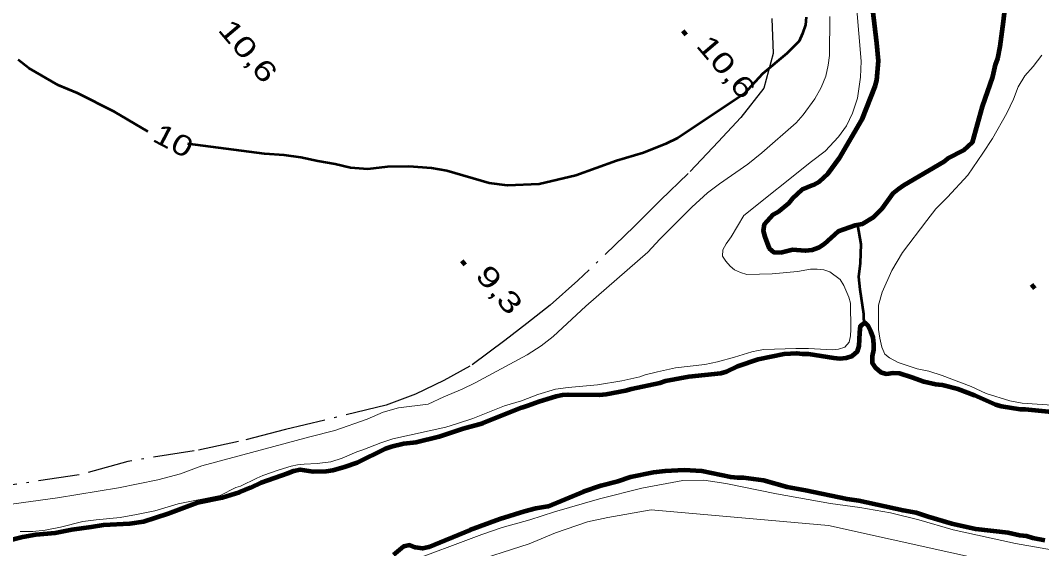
# Model space of a CAD drawing. Extents: x 386081 to 389416, y 5130568 to 5134082.
# Drawn here: x 387614.8 to 387764.2, y 5132915.3 to 5132992.6 of the extents above; entities that cross this region are included whole.
import ezdxf
from ezdxf.enums import TextEntityAlignment as Align

# ---------------------------------------------------------------- set-up
doc = ezdxf.new("R2010")
doc.units = 0
doc.header["$LTSCALE"] = 1.2
doc.linetypes.add('DASH_DOUBLE_DOT', pattern=[9.2, 5, -1.2, 0.3, -1.2, 0.3, -1.2])
doc.linetypes.add('DOT_DASHED', pattern=[7.7, 5, -1.2, 0.3, -1.2])
for name, color, linetype, lineweight in [('1', 7, 'Continuous', 53), ('2', 7, 'Continuous', 13), ('3', 7, 'Continuous', 140), ('4', 7, 'DASH_DOUBLE_DOT', 53), ('41', 7, 'DOT_DASHED', 25)]:
    doc.layers.add(name, color=color, linetype=linetype, lineweight=lineweight)

msp = doc.modelspace()

# ---------------------------------------------------------------- linework, layer by layer
at = {"layer": '1'}
for points in [[(387729.75, 5132993.05), (387729.63, 5132991.95), (387729.2, 5132990.66), (387728.71, 5132989.56), (387726.88, 5132987.72), (387723.33, 5132984.77), (387720.64, 5132981.83), (387710.91, 5132975.37), (387709.19, 5132974.51), (387705.95, 5132973.21), (387701.97, 5132972.04), (387696.03, 5132969.88), (387690.65, 5132968.64), (387686.05, 5132968.44), (387683.36, 5132968.8), (387677.18, 5132970.56), (387674.91, 5132970.98), (387671.6, 5132971.21), (387668.48, 5132971.14), (387665.6, 5132970.83), (387663.09, 5132971), (387660.82, 5132971.55), (387658.31, 5132971.97), (387655.8, 5132972.51), (387653.35, 5132972.87), (387650.47, 5132973.05), (387639.27, 5132974.55)], [(387633.44, 5132976.31), (387628.53, 5132979.23), (387623.14, 5132981.92), (387620.32, 5132983.13), (387616.03, 5132985.57), (387614.43, 5132986.79)]]:
    msp.add_lwpolyline(points, dxfattribs=at)
at = {"layer": '2'}
for points in [[(387660.18, 5132928.02), (387661.84, 5132928.58), (387663.99, 5132929.51), (387664.85, 5132929.76), (387667.49, 5132930.81), (387669.27, 5132931.37), (387677.01, 5132933.11), (387678.73, 5132933.61), (387680.95, 5132934.36), (387685.61, 5132936.21), (387688.07, 5132936.96), (387690.47, 5132937.89), (387693.04, 5132938.63), (387694.89, 5132938.89), (387699.18, 5132939.27), (387702.75, 5132939.89), (387705.39, 5132940.46), (387706.18, 5132940.76), (387707.96, 5132941.2), (387710.6, 5132941.76), (387714.9, 5132942.27), (387716.74, 5132942.64), (387719.26, 5132943.32), (387721.78, 5132944.13), (387722.7, 5132944.32), (387723.56, 5132944.44), (387728.22, 5132944.58), (387730.06, 5132944.59), (387733.56, 5132944.41), (387734.48, 5132944.48), (387735.4, 5132944.79), (387736.01, 5132945.53), (387736.2, 5132946.45), (387736.26, 5132947.37), (387736.2, 5132951.24), (387735.95, 5132952.1), (387735.22, 5132953.81), (387734.72, 5132954.67), (387733.19, 5132955.83), (387732.33, 5132956.08), (387731.35, 5132956.2), (387730.37, 5132956.19), (387728.47, 5132955.88), (387724.78, 5132955.5), (387721.04, 5132955.43), (387720.12, 5132955.73), (387719.26, 5132956.1), (387718.59, 5132956.65), (387717.97, 5132957.38), (387717.48, 5132958.12), (387717.54, 5132959.04), (387718.03, 5132959.9), (387718.78, 5132960.91), (387720.62, 5132964.04), (387730.5, 5132971.96), (387732.49, 5132973.47), (387734.48, 5132975.54), (387735.63, 5132977.16), (387736.53, 5132979), (387737.22, 5132981.22), (387737.69, 5132984.3), (387737.8, 5132986.63), (387737.08, 5132994.69)], [(387733.2, 5132993.14), (387733.16, 5132987.44), (387732.97, 5132986.03), (387732.6, 5132984.44), (387731.93, 5132982.78), (387731.01, 5132981.12), (387729.29, 5132978.79), (387728.25, 5132977.62), (387723.23, 5132973.19), (387721.21, 5132971.53), (387717.04, 5132968.7), (387715.32, 5132967.34), (387712.99, 5132965.25), (387708.33, 5132960.58), (387706.56, 5132958.67), (387697.48, 5132950.79), (387692.7, 5132946.36), (387690.98, 5132945.01), (387688.9, 5132943.65), (387681.3, 5132939.58), (387679.39, 5132938.65), (387676.7, 5132937.54), (387674.41, 5132936.47), (387670.08, 5132935.92), (387667.87, 5132935.28), (387665.5, 5132934.25), (387660.76, 5132932.62), (387657.11, 5132931.7), (387641.31, 5132927.42), (387638.19, 5132926.26), (387634.86, 5132925.4), (387629.12, 5132924.24), (387620.19, 5132922.76), (387608.44, 5132921.13)], [(387764.23, 5132987.48), (387762.95, 5132985.82), (387761.72, 5132984.47), (387760.74, 5132982.87), (387760.06, 5132981.08), (387759.08, 5132978.99), (387757, 5132975.31), (387755.59, 5132973.15), (387753.38, 5132969.95), (387750.43, 5132966.75), (387748.71, 5132965.03), (387747.36, 5132963.31), (387743.81, 5132958.63), (387742.27, 5132955.98), (387740.86, 5132952.85), (387740.31, 5132950.94), (387740.31, 5132947.38), (387740.49, 5132946.09), (387740.8, 5132944.81), (387741.23, 5132943.76), (387741.9, 5132943.21), (387743.19, 5132942.54), (387745.95, 5132941.63), (387747.67, 5132941.27), (387749.63, 5132940.66), (387753.86, 5132939.02), (387756.07, 5132938.04), (387759.51, 5132936.95), (387761.35, 5132936.59), (387765.7, 5132936.29)], [(387614.75, 5132917.85), (387616.6, 5132917.85), (387618.38, 5132918.05), (387620.66, 5132918.48), (387623.91, 5132919.29), (387625.88, 5132919.55), (387629.39, 5132919.87), (387631.78, 5132920.3), (387634.43, 5132920.87), (387637.87, 5132921.86), (387644.02, 5132923.11), (387646.29, 5132924.29), (387646.97, 5132924.47), (387649.36, 5132925.65), (387650.23, 5132926.02), (387652.62, 5132926.83), (387654.4, 5132927.39), (387655.33, 5132927.57), (387656.31, 5132927.7), (387658.21, 5132927.77), (387660.18, 5132928.02)], [(387772.32, 5132913.98), (387760.36, 5132916.08), (387751.22, 5132918.08), (387746.19, 5132919.53), (387742.08, 5132920.56), (387737.6, 5132921.34), (387733.31, 5132921.94), (387725.39, 5132923.33), (387717.97, 5132924.84), (387714.78, 5132925.32), (387711.71, 5132925.31), (387705.69, 5132924.18), (387699.49, 5132922.63), (387692.92, 5132920.7), (387689.3, 5132919.52), (387685.24, 5132918.4), (387682.3, 5132917.41), (387670.81, 5132913.13)], [(387680.08, 5132913.13), (387689.19, 5132916.04), (387693.06, 5132917.63), (387697.74, 5132919.24), (387700.72, 5132919.9), (387707.05, 5132920.99), (387732.98, 5132918.69), (387759.64, 5132912.83)]]:
    msp.add_lwpolyline(points, dxfattribs=at)
at = {"layer": '3'}
for p, q in [((387711.67, 5132991.06), (387712.18, 5132990.45)), ((387679.35, 5132957.43), (387679.86, 5132956.82)), ((387762.69, 5132953.96), (387763.2, 5132953.35))]:
    msp.add_line(p, q, dxfattribs=at)
at = {"layer": '4', "linetype": 'Continuous', "lineweight": 90}
for points in [[(387759, 5132996.3), (387758.57, 5132992.43), (387758.07, 5132988.74), (387757.71, 5132987.02), (387757.4, 5132986.1), (387756.97, 5132984.32), (387755.49, 5132980.01), (387754.02, 5132974.72), (387752.73, 5132973.55), (387750.46, 5132972.38), (387749.85, 5132971.88), (387743.95, 5132968.43), (387743.15, 5132967.87), (387742.42, 5132967.25), (387740.82, 5132965.04), (387739.53, 5132963.74), (387737.93, 5132962.76), (387736.89, 5132962.57), (387734.43, 5132961.7), (387732.35, 5132959.85), (387731.55, 5132959.3), (387730.63, 5132958.99), (387729.64, 5132958.86), (387727.74, 5132959.04), (387725.96, 5132958.6)], [(387725.96, 5132958.6), (387725.04, 5132958.66), (387724.36, 5132959.21), (387723.75, 5132960.93), (387723.5, 5132961.79), (387723.63, 5132962.77), (387724.92, 5132964.19), (387725.78, 5132964.69), (387727.19, 5132965.86), (387727.8, 5132966.6), (387729.15, 5132967.83), (387730.81, 5132968.51), (387731.67, 5132969), (387732.96, 5132970.18), (387734.56, 5132972.39), (387737.94, 5132978.12), (387739.84, 5132982.98), (387740.09, 5132983.84), (387740.33, 5132986.66), (387740.09, 5132989.24), (387739.47, 5132994.16)], [(387735.6, 5132943.21), (387736.52, 5132943.52), (387737.25, 5132944.14), (387737.5, 5132945), (387737.56, 5132946.9), (387737.68, 5132947.89), (387738.3, 5132948.38), (387738.73, 5132947.95), (387739.16, 5132947.15), (387739.46, 5132946.23), (387739.59, 5132945.25), (387739.59, 5132944.39), (387739.4, 5132943.47), (387739.4, 5132942.49), (387739.89, 5132941.75), (387740.63, 5132941.14), (387741.49, 5132940.9), (387742.47, 5132941.02), (387743.39, 5132940.97), (387745.17, 5132940.42), (387746.95, 5132939.75), (387748.67, 5132939.39), (387749.65, 5132939.27), (387751.92, 5132938.72), (387754.37, 5132937.75), (387757.44, 5132936.41), (387758.3, 5132936.16), (387761.06, 5132935.74), (387761.79, 5132935.75), (387768.11, 5132935.09)], [(387612.66, 5132916.44), (387615.12, 5132917.07), (387617.03, 5132917.38), (387619.85, 5132917.64), (387622.31, 5132918.14), (387625.14, 5132918.51), (387626.93, 5132918.83), (387630.8, 5132919.03), (387632.77, 5132919.28), (387636.4, 5132920.46), (387640.7, 5132922.07), (387644.27, 5132922.82), (387646.85, 5132923.57), (387648.51, 5132924.25), (387649.98, 5132924.99), (387653.92, 5132926.36), (387654.78, 5132926.73), (387655.7, 5132926.92), (387657.6, 5132926.62), (387659.51, 5132926.68), (387660.49, 5132926.81), (387662.21, 5132927.31), (387664.06, 5132927.93), (387668.17, 5132929.97), (387669.09, 5132930.28), (387670.88, 5132930.72), (387672.66, 5132930.91), (387676.04, 5132931.72), (387679.54, 5132932.89), (387682.43, 5132933.7), (387688.14, 5132935.99), (387689, 5132936.24), (387690.6, 5132936.86), (387693.18, 5132937.61), (387694.1, 5132937.8), (387694.9, 5132937.86), (387699.5, 5132937.81), (387700.48, 5132937.94), (387703.31, 5132938.44), (387704.17, 5132938.69), (387708.34, 5132939.56), (387709.14, 5132939.87), (387712.58, 5132940.5), (387717.25, 5132941), (387718.1, 5132941.25), (387719.7, 5132941.99), (387722.71, 5132943.05), (387726.51, 5132943.8), (387728.36, 5132943.93), (387729.21, 5132943.81), (387730.07, 5132943.81), (387733.76, 5132943.21), (387734.68, 5132943.15), (387735.6, 5132943.21)], [(387764.67, 5132916.54), (387762.89, 5132916.84), (387761.97, 5132917.15), (387760.99, 5132917.27), (387759.27, 5132917.63), (387754.55, 5132918.16), (387751.06, 5132918.95), (387747.56, 5132919.98), (387745.84, 5132920.59), (387743.94, 5132920.89), (387737.44, 5132922.34), (387735.72, 5132922.58), (387729.64, 5132923.85), (387726.94, 5132924.33), (387723.5, 5132925.3), (387720.56, 5132925.66), (387719.7, 5132925.66), (387718.72, 5132925.78), (387714.48, 5132926.68), (387711.9, 5132926.8), (387709.08, 5132926.67), (387707.42, 5132926.48), (387704.04, 5132925.79), (387702.2, 5132925.17), (387699.68, 5132924.49), (387697.11, 5132923.62), (387691.95, 5132921.51), (387690.17, 5132921.2), (387688.51, 5132920.76), (387684.94, 5132919.64), (387680.52, 5132918.03), (387674.5, 5132915.55), (387673.58, 5132915.36), (387672.6, 5132915.48), (387671.74, 5132915.85), (387670.81, 5132915.66), (387669.34, 5132914.43)]]:
    msp.add_lwpolyline(points, dxfattribs=at)
at = {"layer": '4'}
msp.add_lwpolyline([(387738.3, 5132948.38), (387738.18, 5132948.87), (387738.18, 5132949.61), (387737.62, 5132953.23), (387737.46, 5132955.09), (387737.66, 5132957.07), (387737.8, 5132959.85), (387737.29, 5132962.62)], dxfattribs=at)
at = {"layer": '41'}
msp.add_lwpolyline([(387724.73, 5132992.85), (387724.88, 5132987.76), (387723.56, 5132982.66), (387720.16, 5132978.4), (387716.86, 5132974.84), (387712.45, 5132970.17), (387708.44, 5132966.28), (387704.64, 5132962.47), (387696.33, 5132954.52), (387692.29, 5132950.95), (387688.86, 5132948.24), (387685.67, 5132945.78), (387680.54, 5132941.99), (387676.74, 5132939.9), (387672.57, 5132937.92), (387668.28, 5132936.31), (387653.57, 5132932.74), (387646.69, 5132930.99), (387640.19, 5132929.62), (387630.49, 5132928.09), (387623.38, 5132926.11), (387612.95, 5132924.57)], dxfattribs=at)

# ---------------------------------------------------------------- texts
at = {"layer": '1', "width": 1.3}
msp.add_text('10', height=3, rotation=332.467, dxfattribs=at).set_placement((387636.477, 5132973.672), align=Align.CENTER)
at = {"layer": '3'}
for s, width, p in [('10,6   ', 1.35, (387643.54, 5132991.16)), ('10,6   ', 1.35, (387713.5, 5132988.84)), ('9,3    ', 1.4, (387681.18, 5132955.21))]:
    msp.add_text(s, height=3, rotation=310.294, dxfattribs=dict(at, width=width)).set_placement(p)

doc.saveas('drawing.dxf')
